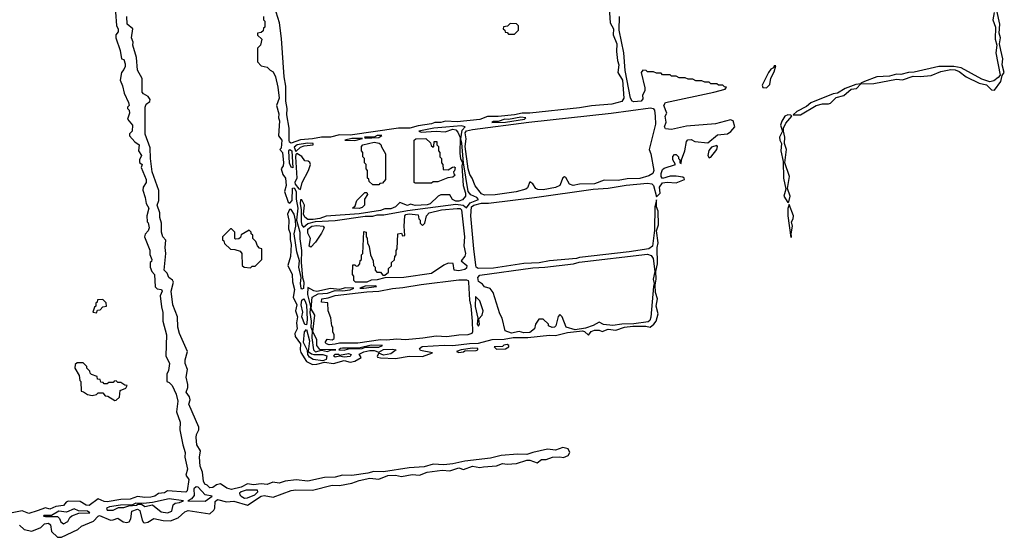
# Model space of a CAD drawing. Extents: x 2769579 to 2883812, y 684207 to 828660.
# Tile 470 of 505: x 2847275 to 2853800, y 794102 to 797535. Entities that reach past the tile are written whole.
import ezdxf

# ---------------------------------------------------------------- set-up
doc = ezdxf.new("R2010")
doc.units = 0

msp = doc.modelspace()

# ---------------------------------------------------------------- linework, layer by layer
at = {"layer": '0CON02XD'}
for points in [[(2851178, 797685), (2851188.8, 797515), (2851210.8, 797475), (2851207.5, 797435), (2851232, 797375), (2851230, 797325), (2851236.2, 797265), (2851245.7, 797235), (2851238, 797185), (2851268.8, 797135), (2851279.2, 797015), (2851265, 796992), (2851200, 796975), (2851065, 796964.3), (2850985, 796950), (2850655.6, 796914.4), (2850604.2, 796915.8), (2850554.3, 796904.3), (2850445, 796892.9), (2850375, 796894), (2850325, 796874), (2850175, 796856.7), (2850097, 796863), (2850065, 796853.3), (2850027, 796853), (2850005, 796843.8), (2849915, 796831.2), (2849860, 796815), (2849785, 796816.2), (2849465, 796769.4), (2849395, 796771.2), (2849335, 796756.2), (2849275, 796756), (2849215.7, 796744.3), (2849135, 796739.2), (2849075, 796716), (2849063.1, 796723.1), (2849060, 796735), (2849061.1, 796815), (2849044.3, 796905), (2849047.1, 796945), (2849039.4, 796995), (2849038.6, 797095), (2849027.8, 797155), (2849009.7, 797409.7), (2848995.7, 797515), (2848973.9, 797583.9)], [(2847910, 797585), (2847917, 797497), (2847927, 797473), (2847927.5, 797455), (2847912.5, 797435), (2847912.5, 797415), (2847941.7, 797331.7), (2847950, 797275), (2847965, 797270), (2847973, 797243), (2847973.3, 797225), (2847966.1, 797203.9), (2847950, 797185), (2847940, 797135), (2847957, 797097), (2847968.3, 797048.3), (2847996.7, 796985), (2848000, 796965), (2847990, 796955), (2847990, 796945), (2848000, 796935), (2848002.5, 796915), (2847990, 796875), (2848022.5, 796835), (2848020, 796795), (2848003, 796777), (2848002.5, 796765), (2848037.5, 796725), (2848066.2, 796705), (2848062.5, 796665), (2848081.2, 796635), (2848068.8, 796605), (2848068.3, 796588.3), (2848086.7, 796575), (2848080, 796555), (2848113.1, 796475), (2848112.9, 796455), (2848093.3, 796425), (2848090, 796405), (2848107.5, 796355), (2848112.5, 796315), (2848131.2, 796285), (2848117.5, 796235), (2848120, 796195), (2848127, 796187), (2848132.5, 796155), (2848126.1, 796133.9), (2848106.7, 796113.3), (2848102.5, 796095), (2848136.4, 796006.4), (2848138.3, 795978.3), (2848150, 795945), (2848148.3, 795931.7), (2848140, 795925), (2848140, 795895), (2848150, 795865), (2848167.5, 795845), (2848172.5, 795762.5), (2848185, 795750), (2848215, 795746.7), (2848220, 795735), (2848206.4, 795703.6), (2848215, 795630), (2848223.6, 795593.6), (2848223.8, 795535), (2848248.8, 795445), (2848242.5, 795305), (2848267.5, 795255), (2848261.7, 795208.3), (2848250, 795185), (2848250, 795135), (2848265, 795130), (2848285, 795110), (2848311.7, 795051.7), (2848322.5, 795005), (2848313.3, 794935), (2848338.8, 794865), (2848336.7, 794815), (2848356.2, 794715), (2848372.5, 794665), (2848368.8, 794635), (2848386.2, 794555), (2848376.7, 794515), (2848396.7, 794485), (2848385, 794410), (2848375, 794402.5), (2848255, 794410), (2848235, 794397.5), (2848195, 794392.5), (2848170, 794375), (2848145, 794368.8), (2848105, 794366.7), (2848055, 794374), (2848006.4, 794356.4), (2847946.1, 794353.9), (2847855, 794338.8), (2847835, 794340), (2847795, 794356.7), (2847735, 794314), (2847715, 794316.7), (2847675, 794340), (2847597, 794343), (2847583.6, 794336.4), (2847566, 794314), (2847515, 794306.7), (2847475, 794290), (2847445, 794297.5), (2847391.7, 794278.3), (2847335, 794261.2), (2847291.7, 794278.3), (2847225, 794263.8)], [(2847274.1, 794184.1), (2847305, 794153.3), (2847355, 794143.3), (2847415, 794167.5), (2847438.3, 794191.7), (2847465, 794196), (2847480, 794185), (2847485, 794140), (2847525, 794102.5), (2847553, 794103), (2847660, 794155), (2847685, 794177.5), (2847765, 794210), (2847795, 794243.3), (2847803.9, 794246.1), (2847877, 794217), (2847895, 794217.5), (2847925, 794230), (2847960, 794205), (2847985, 794200), (2848000, 794205), (2848012.5, 794225), (2848017.5, 794275), (2848055, 794290), (2848071.2, 794281.2), (2848086.1, 794216.1), (2848095, 794200), (2848105, 794197.5), (2848125, 794202.5), (2848165, 794227.5), (2848225, 794213.3), (2848275, 794212.5), (2848325, 794232.5), (2848369.3, 794270.7), (2848390.7, 794279.3), (2848535, 794257.5), (2848561.7, 794281.7), (2848568.8, 794295), (2848569.5, 794340.5), (2848585, 794352.5), (2848645, 794338), (2848695, 794343.3), (2848785, 794316.2), (2848875, 794375.8), (2848895, 794380), (2848955, 794368), (2849075, 794412), (2849105, 794417.5), (2849215, 794416.2), (2849345, 794448), (2849395, 794446), (2849475, 794462), (2849525, 794480), (2849595, 794494.2), (2849655, 794489.2), (2849715, 794512.5), (2849765, 794514.3), (2849805, 794505.8), (2849875, 794518), (2849923.9, 794513.9), (2849975, 794533.8), (2850075, 794548), (2850125, 794543.8), (2850185, 794563.8), (2850215, 794551.2), (2850275, 794574), (2850325, 794565.8), (2850348.8, 794568.8), (2850435, 794577.5), (2850475, 794592), (2850505, 794588), (2850567.7, 794592.3), (2850635.9, 794614.1), (2850655, 794614.2), (2850705, 794596), (2850732.3, 794617.7), (2850765, 794618.8), (2850805, 794633.8), (2850855, 794636.7), (2850878.3, 794631.7), (2850910, 794645), (2850920, 794665), (2850908.8, 794688.8), (2850875, 794698), (2850825, 794680), (2850772.3, 794687.7), (2850675, 794665.8), (2850635, 794650.8), (2850575, 794654.3), (2850465, 794645.8), (2850395, 794627.1), (2850225, 794607.5), (2850145, 794588.8), (2850085.8, 794584.2), (2850015, 794587.5), (2849955, 794569.2), (2849855, 794562.5), (2849685, 794535.8), (2849622.1, 794537.9), (2849582.1, 794527.9), (2849477, 794513), (2849415, 794515.6), (2849365, 794501.9), (2849295, 794498.6), (2849185, 794474.3), (2849107, 794483), (2849035, 794474.3), (2848995, 794462.5), (2848951.7, 794468.3), (2848915, 794452), (2848875, 794458), (2848825, 794450.8), (2848785, 794456.2), (2848742.5, 794435), (2848679.7, 794420.3), (2848648.8, 794428.8), (2848605, 794456.7), (2848579.3, 794450.7), (2848555, 794432.5), (2848535, 794430), (2848518.3, 794448.3), (2848502.5, 794455), (2848492.5, 794475), (2848487.5, 794535), (2848471.2, 794575), (2848466.7, 794635), (2848472.5, 794675), (2848450, 794715), (2848443.8, 794765), (2848446.7, 794785), (2848462.5, 794815), (2848463, 794833), (2848396.7, 794985), (2848403.8, 795015), (2848400, 795035), (2848377.5, 795065), (2848390, 795095), (2848390, 795115), (2848378, 795165), (2848386.7, 795215), (2848371.2, 795255), (2848370.7, 795279.3), (2848386.7, 795335), (2848333.8, 795455), (2848324, 795495), (2848320, 795565), (2848288.8, 795645), (2848278, 795735), (2848293.3, 795795), (2848288, 795808), (2848262.5, 795825), (2848253.3, 795855), (2848233.3, 795875), (2848243.8, 795985), (2848238, 796025), (2848243.6, 796073.6), (2848223.3, 796095), (2848214, 796125), (2848214, 796185), (2848202.7, 796222.7), (2848203.8, 796255), (2848186.7, 796305), (2848197, 796337), (2848197, 796403), (2848153.8, 796525), (2848141.2, 796615), (2848140, 796685), (2848107.5, 796775), (2848107.5, 796955), (2848112.5, 796975), (2848138.3, 796991.7), (2848140, 797005), (2848126.4, 797026.4), (2848095, 797042.5), (2848086.7, 797055), (2848087.5, 797145), (2848055, 797200), (2848050, 797285), (2848024, 797365), (2848026.7, 797385), (2848016.2, 797415), (2848023.8, 797473.8), (2847988, 797505), (2847984.2, 797555)], [(2848890, 797555), (2848890, 797535), (2848900, 797525), (2848900, 797485), (2848891.7, 797478.3), (2848888.3, 797461.7), (2848875, 797450), (2848850, 797445), (2848851.7, 797431.7), (2848880, 797405), (2848870, 797365), (2848850, 797345), (2848850, 797255), (2848875, 797230), (2848915, 797220), (2848935, 797200), (2848955, 797190), (2848970, 797155), (2848985, 797087.5)], [(2849355, 795254.2), (2849425, 795274), (2849465, 795264), (2849495, 795270), (2849537.5, 795295), (2849523.9, 795316.1), (2849555, 795331.4), (2849595, 795340.4), (2849625, 795340.9), (2849655, 795330), (2849685, 795347.3), (2849745, 795350), (2849770, 795345), (2849735, 795318.8), (2849685, 795311.2), (2849655, 795323.3), (2849643.6, 795303.6), (2849646.7, 795296.7), (2849665, 795292), (2849765, 795288.8), (2849855, 795303.3), (2849945, 795302.5), (2850010, 795325), (2849932.1, 795342.1), (2849923.8, 795355), (2849943.2, 795366.8), (2850087.2, 795377.2), (2850145, 795373.8), (2850255, 795388.5), (2850315, 795390), (2850405, 795414.2), (2850485.9, 795415.9), (2850545, 795428.6), (2850642.3, 795427.7), (2850786.4, 795443.6), (2850825, 795440.8), (2850905, 795460.8), (2851005, 795471.2), (2851017.5, 795467.5), (2851045, 795443.3), (2851062.1, 795467.9), (2851084, 795476), (2851115, 795476), (2851135, 795466.7), (2851175, 795482.9), (2851225, 795476.2), (2851283.6, 795496.4), (2851338.3, 795501.7), (2851425, 795501.9), (2851453.9, 795496.1), (2851477.5, 795515), (2851492.5, 795535), (2851506.7, 795585), (2851492, 795635), (2851501.2, 795685), (2851489.2, 795725), (2851486.2, 795775), (2851493.8, 795815), (2851490, 795865), (2851502.5, 795915), (2851500.6, 796025), (2851505.8, 796055), (2851495.8, 796135), (2851508, 796175), (2851505.8, 796265), (2851496, 796295), (2851495, 796340), (2851484.2, 796295.8), (2851481.7, 796138.3), (2851467.9, 796032.1), (2851445, 796015.6), (2851314.5, 795995.5), (2850985, 795958.1), (2850965, 795951.4), (2850785, 795935.6), (2850716.8, 795923.2), (2850615, 795918.1), (2850415, 795887.1), (2850313.3, 795885), (2850300.8, 795895), (2850297, 795907), (2850284.4, 796015), (2850265.5, 796235), (2850270, 796295), (2850285, 796305.6), (2850335, 796317.5), (2850382.6, 796317.4), (2850686.9, 796356.9), (2851075, 796411.1), (2851175, 796417.8), (2851295, 796438.1), (2851435, 796450), (2851465, 796445.6), (2851474.3, 796435), (2851495, 796360), (2851520, 796385), (2851515.8, 796425), (2851535.8, 796454.2), (2851565, 796458.6), (2851625, 796452.5), (2851681.2, 796475), (2851678.8, 796485), (2851669.7, 796489.7), (2851625, 796498.1), (2851585, 796497.1), (2851535, 796482.5), (2851526.2, 796496.2), (2851525.8, 796515), (2851535, 796542.5), (2851545, 796550), (2851620, 796575), (2851602.5, 796605), (2851603, 796627), (2851615, 796640), (2851625, 796640), (2851640, 796625), (2851640, 796615), (2851650, 796605), (2851650, 796585), (2851658.3, 796581.7), (2851660, 796605), (2851682.5, 796665), (2851693, 796727), (2851701.7, 796738.3), (2851725, 796740), (2851748.3, 796728.3), (2851835, 796717.5), (2851899.3, 796770.7), (2851965, 796778.8), (2851987, 796793), (2852013.3, 796825), (2852003.8, 796863.8), (2851985, 796870), (2851885, 796844.3), (2851695, 796828.6), (2851595, 796807.5), (2851555, 796811.2), (2851547.5, 796825), (2851560, 796855), (2851552.5, 796895), (2851562.5, 796915), (2851542.9, 796965), (2851555, 796985.7), (2851876.1, 797053.9), (2851950, 797075), (2851958.3, 797088.3), (2851945, 797090), (2851935, 797100), (2851905, 797100), (2851895, 797110), (2851855, 797110), (2851845, 797120), (2851815, 797120), (2851795, 797130), (2851755, 797130), (2851735, 797140), (2851705, 797140), (2851685, 797150), (2851645, 797150), (2851625, 797160), (2851595, 797160), (2851585, 797170), (2851535, 797170), (2851525, 797180), (2851495, 797180), (2851475, 797190), (2851435, 797190), (2851427, 797197), (2851405, 797200), (2851392.5, 797185), (2851417, 797083), (2851417, 797063), (2851403.3, 797035), (2851405, 797010), (2851392.5, 796995), (2851345, 796989.4), (2851334.3, 796995), (2851323.1, 797015), (2851287.5, 797197.5), (2851278.6, 797315), (2851248.6, 797465), (2851248.8, 797555)], [(2852517.1, 796982.9), (2852490, 796960), (2852425, 796925.8), (2852400, 796905), (2852450, 796905), (2852553.1, 796966.9), (2852595, 796977.5), (2852635, 796976), (2852648.3, 796981.7), (2852685, 797018.8), (2852736.9, 797033.1), (2852785, 797073.8), (2852820.7, 797079.3), (2852850, 797110), (2852935, 797112.9), (2853085, 797140), (2853125, 797136.2), (2853195, 797160.8), (2853242.7, 797157.3), (2853315, 797164.2), (2853378.7, 797191.3), (2853445, 797203.8), (2853475, 797202), (2853500.7, 797190.7), (2853546.7, 797155), (2853632.5, 797115), (2853683, 797103), (2853715, 797070), (2853735, 797066.7), (2853777.5, 797125), (2853786, 797164), (2853800, 797185), (2853785.8, 797235), (2853789.2, 797275), (2853777, 797333), (2853768, 797375), (2853775.7, 797415), (2853765.8, 797445.8), (2853770.8, 797505), (2853750, 797595)], [(2853732.7, 797582.7), (2853724.3, 797535), (2853740.6, 797485), (2853740, 797405), (2853750, 797365), (2853742.9, 797315), (2853772, 797168), (2853759.5, 797150.5), (2853730.6, 797129.4), (2853705, 797122.5), (2853650.3, 797140.3), (2853514.2, 797215.8), (2853465, 797225.6), (2853365, 797225.5), (2853203.4, 797186.6), (2853165, 797185.6), (2853115, 797171.9), (2853085, 797174), (2853040, 797160), (2852955, 797155.6), (2852872.5, 797125), (2852850, 797115), (2852850, 797110), (2852815, 797105.7), (2852745, 797078.6), (2852695, 797048.6), (2852665, 797044.2), (2852517.1, 796982.9)], [(2850555, 797440), (2850580, 797465), (2850580, 797495), (2850568.3, 797508.3), (2850525, 797510), (2850508.3, 797491.7), (2850481.7, 797488.3), (2850480, 797475), (2850490, 797465), (2850491.7, 797451.7), (2850505, 797450), (2850515, 797440), (2850555, 797440)], [(2852225, 797083.8), (2852246.7, 797105), (2852253, 797147), (2852275, 797190), (2852285, 797230), (2852275, 797230), (2852270, 797215), (2852253.6, 797206.4), (2852237.5, 797185), (2852195, 797100), (2852200, 797085), (2852225, 797083.8)], [(2848985, 797087.5), (2848993.8, 797015), (2848976.7, 796965), (2848991.7, 796911.7), (2848990, 796885), (2848996.4, 796863.6), (2848990, 796765), (2849013.3, 796735), (2849007.5, 796682.5), (2849000, 796675), (2849017.5, 796655), (2849023.3, 796585), (2849020, 796565), (2849007.5, 796545), (2849019.3, 796509.3), (2849036.2, 796485), (2849040, 796435), (2849030, 796395), (2849053.9, 796323.9), (2849065, 796317.5), (2849080, 796335), (2849082.4, 796417.6), (2849095, 796419.2), (2849106.5, 796395), (2849106.9, 796345), (2849117.3, 796285), (2849110, 796205), (2849132.2, 796125), (2849131.7, 796081.7), (2849143.3, 796005), (2849140, 795925), (2849150, 795825), (2849158.6, 795795), (2849155, 795752.5), (2849145, 795747.5), (2849141.2, 795755), (2849136, 795785), (2849141.2, 795825), (2849124.2, 795895), (2849130, 795935), (2849111.4, 795995), (2849093.8, 796115), (2849104, 796165), (2849103.3, 796205), (2849094, 796245), (2849075, 796276.7), (2849063.9, 796276.1), (2849050, 796245), (2849058.8, 796205), (2849057, 796147), (2849066.4, 796116.4), (2849066.4, 796076.4), (2849073.8, 796045), (2849070, 795965), (2849052.5, 795905), (2849080, 795845), (2849083, 795797), (2849096, 795745), (2849088, 795695), (2849111.2, 795645), (2849103.3, 795605), (2849116.7, 795565), (2849110, 795525), (2849113.3, 795485), (2849097.5, 795455), (2849100, 795435), (2849136.7, 795385), (2849133.6, 795346.4), (2849138.3, 795328.3), (2849175, 795268.8), (2849215, 795248.8), (2849245, 795250), (2849295, 795263.3), (2849355, 795254.2)], [(2850355, 796371.4), (2850335, 796380), (2850293.9, 796433.9), (2850273.8, 796485), (2850257.3, 796507.3), (2850246.9, 796545), (2850227.5, 796695), (2850234.4, 796745), (2850227.5, 796785), (2850235, 796797.1), (2850275, 796807.8), (2850650, 796855), (2851195.6, 796914.4), (2851455, 796950.6), (2851473.8, 796945), (2851482.5, 796935), (2851485.6, 796895), (2851487.4, 796842.6), (2851445.8, 796675), (2851456.9, 796645), (2851476.9, 796535), (2851470, 796515), (2851445, 796500.6), (2851385, 796482.9), (2851300.5, 796479.5), (2851241.7, 796468.3), (2851149.3, 796470.7), (2851085, 796447.1), (2850985, 796444), (2850943.9, 796436.1), (2850918.8, 796445), (2850895, 796487.5), (2850885, 796492.5), (2850873.9, 796486.1), (2850853.8, 796435), (2850825, 796421.4), (2850745, 796406.7), (2850709.4, 796409.4), (2850695.8, 796415.8), (2850675, 796447.5), (2850655, 796460), (2850639.5, 796420.5), (2850629.5, 796410.5), (2850565, 796394.3), (2850425, 796373.1), (2850355, 796371.4)], [(2852365, 796322.5), (2852372.5, 796327.5), (2852380, 796365), (2852362.5, 796415), (2852376, 796495), (2852346.2, 796586.2), (2852356, 796675), (2852343.8, 796715), (2852346, 796755), (2852336.2, 796795), (2852336.7, 796815), (2852351.4, 796848.6), (2852392.5, 796895), (2852385, 796902.5), (2852365, 796904), (2852345, 796896), (2852325, 796862.5), (2852316.2, 796835), (2852330, 796795), (2852311.2, 796755), (2852312.5, 796735), (2852322.5, 796715), (2852320, 796665), (2852334.2, 796595), (2852335.8, 796485), (2852351.7, 796411.7), (2852340, 796365), (2852365, 796322.5)], [(2850403.3, 796853.3), (2850495, 796854.4), (2850620, 796875), (2850630, 796885), (2850595, 796887.5), (2850515, 796873.3), (2850490, 796875), (2850445, 796860), (2850415, 796860), (2850403.3, 796853.3)], [(2849155, 796160), (2849185.6, 796184.4), (2849235, 796196.7), (2849365, 796204.2), (2849565, 796232.5), (2849615, 796232), (2849645, 796240.8), (2849688.8, 796241.2), (2849845, 796269.4), (2850165, 796310.8), (2850214.5, 796304.5), (2850235, 796287.5), (2850260.3, 796319.7), (2850315, 796342.5), (2850305, 796356.2), (2850263.9, 796373.9), (2850246.7, 796395), (2850216, 796585), (2850205.7, 796715.7), (2850197.5, 796745), (2850207.8, 796802.2), (2850227.5, 796825), (2850201.2, 796831.2), (2850098.8, 796821.2), (2850020, 796815), (2849920, 796795), (2849935, 796790), (2850035, 796796.7), (2850095, 796792), (2850145, 796810), (2850165, 796804), (2850178.3, 796788.3), (2850193, 796753), (2850191.7, 796648.3), (2850196.2, 796615), (2850210, 796585), (2850204.3, 796565), (2850214.2, 796435), (2850228.8, 796385), (2850228.8, 796365), (2850209.1, 796340.9), (2850185, 796330.8), (2850165, 796330.8), (2850142.9, 796342.9), (2850125, 796372.5), (2850065, 796372.5), (2850047.5, 796365), (2849995.8, 796314.2), (2849975, 796308), (2849895, 796302.5), (2849865, 796311.2), (2849845, 796303.8), (2849795, 796322.5), (2849765.8, 796294.2), (2849735, 796280), (2849695, 796281.2), (2849665, 796269.2), (2849525, 796247.5), (2849305, 796231.2), (2849265, 796216), (2849220.5, 796210.5), (2849185, 796210), (2849163.8, 796225), (2849156, 796245), (2849162.5, 796305), (2849145, 796340), (2849135, 796340), (2849133.1, 796315), (2849141.2, 796275), (2849139.4, 796195), (2849145, 796172.5), (2849155, 796160)], [(2849105, 796660), (2849135, 796690), (2849160.7, 796699.3), (2849220, 796705), (2849220, 796715), (2849183, 796717), (2849113.3, 796705), (2849095, 796690), (2849105, 796660)], [(2849495, 796734), (2849547.5, 796747.5), (2849475, 796747.1), (2849430, 796735), (2849495, 796734)], [(2849655, 796440), (2849615, 796440), (2849591.7, 796461.7), (2849588.3, 796478.3), (2849580, 796485), (2849580, 796535), (2849570, 796545), (2849570, 796575), (2849560, 796585), (2849560, 796615), (2849550, 796625), (2849550, 796655), (2849540, 796665), (2849540, 796695), (2849550, 796705), (2849625, 796723.8), (2849657, 796717), (2849668.3, 796708.3), (2849671.7, 796691.7), (2849700, 796645), (2849700, 796475), (2849678.3, 796451.7), (2849661.7, 796448.3), (2849655, 796440)], [(2849565, 796750), (2849655, 796754.2), (2849675, 796766.2), (2849645, 796766), (2849623, 796757), (2849560, 796755), (2849565, 796750)], [(2850005, 796450), (2849895, 796450), (2849890, 796455), (2849890, 796735), (2849900, 796745), (2849967, 796747), (2849998.3, 796718.3), (2850001.7, 796701.7), (2850015, 796690), (2850020, 796695), (2850021.7, 796728.3), (2850038.3, 796728.3), (2850040, 796705), (2850050, 796695), (2850050, 796665), (2850060, 796655), (2850060, 796625), (2850070, 796615), (2850070, 796585), (2850080, 796575), (2850081.7, 796541.7), (2850115, 796540), (2850143, 796557), (2850155, 796560), (2850160, 796555), (2850157.5, 796532.5), (2850150, 796525), (2850151.7, 796511.7), (2850160, 796505), (2850145, 796490), (2850113, 796487), (2850045, 796460), (2850015, 796460), (2850005, 796450)], [(2849085, 796552.5), (2849075, 796557.5), (2849064.1, 796584.1), (2849058, 796665), (2849065, 796673.8), (2849078.1, 796665), (2849085, 796552.5)], [(2849135, 796410), (2849146.2, 796455), (2849190, 796535), (2849202.5, 796575), (2849198.3, 796588.3), (2849187, 796597), (2849165, 796600), (2849145, 796627.5), (2849112.5, 796647.5), (2849105, 796640), (2849103.1, 796625), (2849110.5, 796485), (2849098.8, 796455), (2849100, 796445), (2849125, 796413.3), (2849135, 796410)], [(2851845, 796620), (2851855, 796623.8), (2851894, 796675), (2851900, 796695), (2851895, 796700), (2851859.5, 796690.5), (2851842.9, 796667.1), (2851836.2, 796635), (2851845, 796620)], [(2849525, 796282.5), (2849480, 796285), (2849498.3, 796301.7), (2849510, 796335), (2849561.7, 796388.3), (2849575, 796390), (2849580, 796375), (2849560, 796345), (2849560, 796305), (2849545, 796290), (2849525, 796282.5)], [(2849575, 795794.4), (2849500, 795795), (2849490, 795805), (2849490, 795835), (2849480, 795845), (2849481.7, 795908.3), (2849495, 795910), (2849505, 795900), (2849518.3, 795901.7), (2849530, 795915), (2849531.7, 795938.3), (2849540, 795945), (2849540, 795975), (2849550, 795985), (2849555, 796130), (2849570, 796125), (2849570, 796095), (2849577, 796087), (2849580, 796055), (2849591.7, 796031.7), (2849600, 795975), (2849617, 795937), (2849620, 795905), (2849630, 795895), (2849630, 795875), (2849641.7, 795861.7), (2849665, 795860), (2849681.7, 795841.7), (2849695, 795840), (2849718.3, 795861.7), (2849720, 795885), (2849738.3, 795901.7), (2849740, 795925), (2849758.3, 795941.7), (2849760, 795965), (2849770, 795975), (2849770, 796005), (2849777.5, 796015), (2849780, 796115), (2849805, 796120), (2849811.7, 796101.7), (2849827, 796103), (2849822.5, 796165), (2849826.7, 796235), (2849835, 796243.3), (2849855, 796247.1), (2849915, 796240), (2849920, 796215), (2849930, 796205), (2849930, 796185), (2849945, 796170), (2849960, 796185), (2849970, 796235), (2849987.5, 796255), (2850070, 796275), (2850175, 796283.3), (2850195, 796283.3), (2850203.3, 796275), (2850223.8, 796095), (2850218, 796035), (2850230, 795985), (2850225, 795967.5), (2850200, 795935), (2850238.8, 795905), (2850235, 795887.5), (2850225, 795878.8), (2850185, 795870), (2850155, 795873.8), (2850148.3, 795918.3), (2850115, 795920), (2850085, 795906.7), (2850005, 795852.5), (2849820, 795825), (2849695, 795822.5), (2849645, 795810), (2849605, 795807.5), (2849575, 795794.4)], [(2852385, 796090), (2852390, 796095), (2852387.5, 796115), (2852395.8, 796165), (2852390, 796195), (2852401.2, 796215), (2852403.8, 796235), (2852375, 796310), (2852366.4, 796283.6), (2852364.5, 796235), (2852385, 796090)], [(2848805, 795890), (2848815, 795900), (2848835, 795900), (2848880, 795945), (2848880, 796015), (2848865, 796020), (2848850, 796035), (2848840, 796065), (2848820, 796085), (2848820, 796105), (2848810, 796115), (2848810, 796125), (2848795, 796140), (2848741.7, 796108.3), (2848738.3, 796091.7), (2848728.3, 796081.7), (2848705, 796080), (2848700, 796085), (2848700, 796125), (2848678.3, 796148.3), (2848671.7, 796148.3), (2848620, 796095), (2848620, 796075), (2848628.3, 796068.3), (2848631.7, 796051.7), (2848673, 796013), (2848701.7, 796011.7), (2848735, 796000), (2848747.5, 795985), (2848750, 795905), (2848763, 795893), (2848805, 795890)], [(2849205, 796027.5), (2849194.1, 796034.1), (2849202.5, 796085), (2849185, 796120), (2849185, 796146.7), (2849210, 796165), (2849245, 796170), (2849286, 796166), (2849292.5, 796155), (2849275, 796120), (2849235, 796060), (2849205, 796027.5)], [(2850535, 795456.7), (2850491.7, 795471.7), (2850472.5, 795555), (2850457.5, 795585), (2850412.5, 795725), (2850393, 795753), (2850355, 795762.5), (2850341.7, 795781.7), (2850315, 795798.8), (2850310.6, 795825), (2850325, 795840), (2850675, 795888.5), (2850755, 795893.5), (2850945, 795916.7), (2850983.3, 795926.7), (2851435, 795980), (2851460.7, 795970.7), (2851472.1, 795952.1), (2851483.8, 795865), (2851472.5, 795815), (2851480, 795785), (2851474.3, 795765.7), (2851457.5, 795562.5), (2851450.3, 795539.7), (2851439.4, 795530.6), (2851345, 795518.8), (2851265, 795516.7), (2851205, 795506.2), (2851143.9, 795513.9), (2851115, 795530), (2851075, 795506.7), (2851025, 795488.8), (2850955, 795478), (2850897, 795497), (2850870, 795565), (2850855, 795580), (2850843, 795567), (2850827.5, 795505), (2850820, 795495), (2850803.6, 795493.6), (2850780, 795505), (2850780, 795515), (2850745, 795550), (2850715, 795550), (2850692.5, 795515), (2850687.5, 795485), (2850655, 795460.8), (2850615, 795459.2), (2850585, 795466.7), (2850535, 795456.7)], [(2849325, 795378.8), (2849307.5, 795385), (2849300, 795395), (2849313, 795417), (2849345, 795412.5), (2849358.3, 795421.7), (2849360, 795445), (2849350, 795465), (2849350, 795495), (2849342.5, 795505), (2849337, 795557), (2849320, 795605), (2849317, 795657), (2849275, 795662.5), (2849277.5, 795685), (2849319.3, 795690.7), (2849365, 795705.7), (2849575, 795730.8), (2849656.1, 795733.9), (2849745, 795753.3), (2849815, 795758), (2849935, 795779.2), (2850185, 795810), (2850235, 795809.2), (2850246, 795805), (2850250, 795795), (2850256, 795675), (2850265.7, 795635), (2850273.8, 795535), (2850276, 795465), (2850271.2, 795455), (2850245, 795444.2), (2850185, 795444), (2850105, 795431.4), (2850035, 795436.7), (2849945.9, 795424.1), (2849832.7, 795412.7), (2849775, 795416.2), (2849705, 795408.8), (2849665, 795411.2), (2849515, 795390.8), (2849395, 795390), (2849365, 795383.8), (2849325, 795378.8)], [(2849235, 795333.3), (2849275, 795342.5), (2849315, 795334.3), (2849335, 795342.5), (2849370, 795345), (2849265, 795347.5), (2849243.3, 795375), (2849243.8, 795415), (2849217.5, 795465), (2849230, 795575), (2849207, 795617), (2849213.3, 795695), (2849253.6, 795716.4), (2849315, 795722.5), (2849365, 795740), (2849415, 795737.5), (2849465, 795744.2), (2849490, 795755), (2849435, 795756), (2849395, 795746.2), (2849335, 795752.5), (2849245, 795733.3), (2849225, 795736), (2849185, 795760), (2849182.7, 795712.7), (2849203, 795633), (2849196.7, 795593.3), (2849207.5, 795535), (2849204.2, 795495), (2849213, 795473), (2849211.9, 795425), (2849222.5, 795345), (2849235, 795333.3)], [(2849555, 795754.3), (2849640, 795765), (2849635, 795770), (2849565, 795767.5), (2849530, 795755), (2849555, 795754.3)], [(2847785, 795590), (2847791.7, 795608.3), (2847808.3, 795611.7), (2847825, 795630), (2847850, 795635), (2847848.3, 795658.3), (2847825, 795680), (2847791.7, 795678.3), (2847788.3, 795661.7), (2847780, 795655), (2847780, 795635), (2847771.7, 795628.3), (2847760, 795595), (2847785, 795590)], [(2849175, 795512.5), (2849164.1, 795514.1), (2849145.8, 795565), (2849150.8, 795595), (2849140, 795645), (2849144.2, 795675), (2849155, 795683.8), (2849165, 795673.8), (2849175.5, 795645), (2849180.6, 795545), (2849175, 795512.5)], [(2850315, 795502.5), (2850322.5, 795515), (2850318.3, 795551.7), (2850340, 795575), (2850347.5, 795605), (2850325, 795670), (2850295, 795700), (2850293, 795633), (2850310, 795555), (2850307.5, 795515), (2850315, 795502.5)], [(2849285, 795272.5), (2849220.6, 795280.6), (2849195, 795296.7), (2849183.9, 795313.9), (2849181.7, 795341.7), (2849156, 795395), (2849162.5, 795465), (2849175, 795480), (2849195.4, 795405), (2849187.5, 795335), (2849208.6, 795318.6), (2849224.3, 795314.3), (2849285, 795314.4), (2849310, 795305), (2849305, 795282.5), (2849285, 795272.5)], [(2849425, 795344.3), (2849455, 795352.5), (2849544.2, 795354.2), (2849567, 795363), (2849655, 795362.9), (2849680, 795375), (2849604.3, 795375.7), (2849523, 795357), (2849415, 795357.5), (2849400, 795355), (2849390, 795345), (2849425, 795344.3)], [(2850185, 795327.5), (2850215, 795333.3), (2850225, 795340), (2850299.3, 795340.7), (2850310, 795345), (2850310, 795355), (2850275, 795356.7), (2850200, 795345), (2850170, 795335), (2850185, 795327.5)], [(2850435, 795350), (2850495, 795353.3), (2850517.5, 795365), (2850517.5, 795375), (2850505, 795380), (2850484.1, 795375.9), (2850475, 795367.5), (2850420, 795365), (2850435, 795350)], [(2849425, 795296.2), (2849395, 795303.3), (2849365, 795296.2), (2849353.8, 795305), (2849365, 795316.9), (2849386.8, 795316.8), (2849395, 795310), (2849455, 795322.5), (2849471.2, 795315), (2849465, 795301.2), (2849425, 795296.2)], [(2847905, 795010), (2847915, 795012.5), (2847937.5, 795032.5), (2847940, 795075), (2847978.3, 795091.7), (2847988.3, 795108.3), (2847971.7, 795111.7), (2847945, 795130), (2847925, 795130), (2847915, 795140), (2847901.7, 795138.3), (2847895, 795130), (2847865, 795130), (2847855, 795120), (2847835, 795120), (2847828.3, 795128.3), (2847811.7, 795131.7), (2847808.3, 795148.3), (2847791.7, 795151.7), (2847788.3, 795168.3), (2847751.7, 795181.7), (2847741.7, 795191.7), (2847740, 795205), (2847720, 795225), (2847720, 795235), (2847695, 795260), (2847655, 795260), (2847641.7, 795248.3), (2847640, 795225), (2847670, 795175), (2847673, 795143), (2847680, 795135), (2847681.7, 795071.7), (2847698.3, 795068.3), (2847725, 795050), (2847755, 795042.5), (2847785, 795050), (2847795, 795060), (2847825, 795060), (2847841.7, 795041.7), (2847858.3, 795038.3), (2847905, 795010)], [(2848505, 794342.5), (2848550, 794375), (2848504.2, 794384.2), (2848457.5, 794435), (2848445, 794437.5), (2848430, 794425), (2848430.7, 794379.3), (2848412.5, 794357.5), (2848390, 794345), (2848505, 794342.5)], [(2848255, 794263.8), (2848282.5, 794275), (2848293, 794317), (2848305, 794330), (2848335, 794332.5), (2848360, 794345), (2848265, 794358), (2848155, 794332.5), (2848095, 794326.7), (2848045, 794330), (2848021.7, 794318.3), (2847944.1, 794315.9), (2847870, 794305), (2847850, 794295), (2847853.6, 794283.6), (2847893.6, 794283.6), (2847930.7, 794299.3), (2847965, 794300), (2847998.3, 794311.7), (2848050, 794315), (2848058.3, 794321.7), (2848081.7, 794321.7), (2848105, 794307.5), (2848155, 794317.5), (2848212.3, 794272.3), (2848255, 794263.8)], [(2848765, 794361.2), (2848785, 794364), (2848833.3, 794385), (2848852.5, 794405), (2848850, 794415), (2848775, 794416), (2848742.5, 794405), (2848732.5, 794395), (2848733.3, 794385), (2848743.3, 794375), (2848765, 794361.2)], [(2847565, 794192.5), (2847593, 794207), (2847607.5, 794235), (2847620, 794245), (2847667, 794263), (2847740, 794265), (2847725, 794276.7), (2847665, 794277.5), (2847635, 794292.5), (2847585, 794268.8), (2847535, 794275.8), (2847485, 794247.5), (2847435, 794247.5), (2847433.3, 794243.3), (2847445, 794240), (2847525, 794240), (2847538.3, 794228.3), (2847547.5, 794205), (2847565, 794192.5)]]:
    msp.add_lwpolyline(points, dxfattribs=at)

doc.saveas('drawing.dxf')
